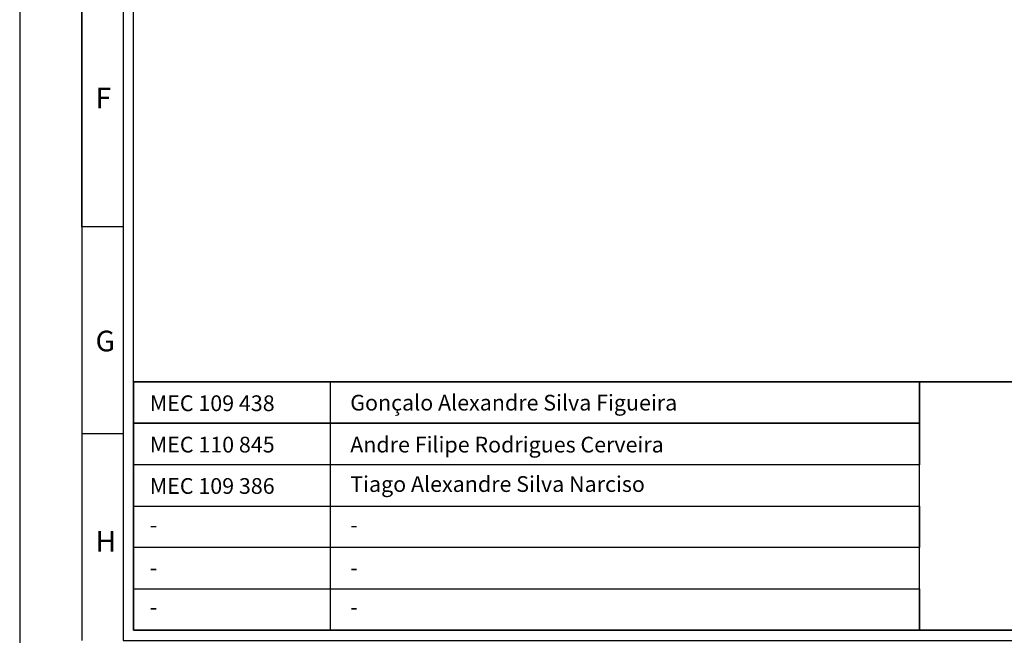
# Model space of a CAD drawing. Header units: millimetres. Extents: x -559 to 10735, y -2326 to 222.
# Tile 664 of 678: x 9686 to 9875, y -992 to -874. Entities that reach past the tile are written whole.
import ezdxf

# ---------------------------------------------------------------- set-up
doc = ezdxf.new("R2010")
doc.units = ezdxf.units.MM
doc.header["$LTSCALE"] = 4
doc.layers.add('Modelo', color=251, linetype='Continuous')
doc.layers.add('Texto Cabeçalho', color=3, linetype='Continuous')

msp = doc.modelspace()

# ---------------------------------------------------------------- linework, layer by layer
at = {"layer": 'Modelo'}
for p, q in [((9698.23, -914.07), (9698.23, -617.48)), ((9698.23, -815.21), (9698.23, -914.07)), ((9706.14, -914.07), (9698.23, -914.07)), ((9698.23, -914.07), (9698.23, -993.16)), ((9698.23, -914.07), (9698.23, -993.16)), ((9698.23, -953.62), (9706.14, -953.62))]:
    msp.add_line(p, q, dxfattribs=at)
for points in [[(9686.37, -1012.94), (10273.63, -1012.94), (10273.63, -597.7), (9686.37, -597.7)], [(9706.14, -993.16), (10253.86, -993.16), (10253.86, -617.48), (9706.14, -617.48)], [(10251.88, -991.19), (9708.12, -991.19), (9708.12, -619.45), (10251.88, -619.45)], [(9708.12, -943.73), (10251.88, -943.73), (10251.88, -991.19), (9708.12, -991.19)], [(9858.39, -951.64), (9708.12, -951.64), (9708.12, -943.73), (9858.39, -943.73)], [(9708.12, -943.73), (9745.69, -943.73), (9745.69, -991.19), (9708.12, -991.19)], [(10251.88, -943.73), (9708.12, -943.73), (9708.12, -991.19), (10251.88, -991.19)], [(9858.39, -943.73), (10066.01, -943.73), (10066.01, -991.19), (9858.39, -991.19)], [(9708.12, -951.64), (9858.39, -951.64), (9858.39, -959.55), (9708.12, -959.55)], [(9858.39, -959.55), (9708.12, -959.55), (9708.12, -967.46), (9858.39, -967.46)], [(9708.12, -967.46), (9858.39, -967.46), (9858.39, -975.37), (9708.12, -975.37)], [(9858.39, -975.37), (9708.12, -975.37), (9708.12, -983.28), (9858.39, -983.28)], [(9858.39, -991.19), (9708.12, -991.19), (9708.12, -983.28), (9858.39, -983.28)]]:
    msp.add_lwpolyline(points, close=True, dxfattribs=at)

# ---------------------------------------------------------------- texts
at = {"layer": 'Modelo', "char_height": 3.95, "attachment_point": 1}
for s, insert in [('F', (9700.87, -887.46)), ('G', (9700.87, -933.93)), ('H', (9700.87, -972.26))]:
    msp.add_mtext_dynamic_manual_height_columns(s, width=54.2922, gutter_width=19.77, heights=[0], dxfattribs=dict(at, insert=insert))
at = {"layer": 'Texto Cabeçalho', "char_height": 3.0069, "attachment_point": 1}
for s, insert in [('MEC 109 438', (9711.24, -946.3)), ('Gonçalo Alexandre Silva Figueira', (9749.55, -946.19)), ('MEC 110 845', (9711.24, -954.21)), ('Andre Filipe Rodrigues Cerveira', (9749.55, -954.21)), ('Tiago Alexandre Silva Narciso', (9749.55, -961.75)), ('MEC 109 386', (9711.24, -962.12))]:
    msp.add_mtext_dynamic_manual_height_columns(s, width=75.4428, gutter_width=15.03, heights=[0], dxfattribs=dict(at, insert=insert))
at = {"layer": 'Texto Cabeçalho', "color": 18, "true_color": 0x000000, "char_height": 3.01, "attachment_point": 1}
for insert in [(9711.24, -969.55), (9749.55, -969.55), (9711.24, -977.73), (9749.55, -977.73), (9711.24, -985.25), (9749.55, -985.25)]:
    msp.add_mtext_dynamic_manual_height_columns('-', width=75.4428, gutter_width=15.03, heights=[0], dxfattribs=dict(at, insert=insert))

doc.saveas('drawing.dxf')
